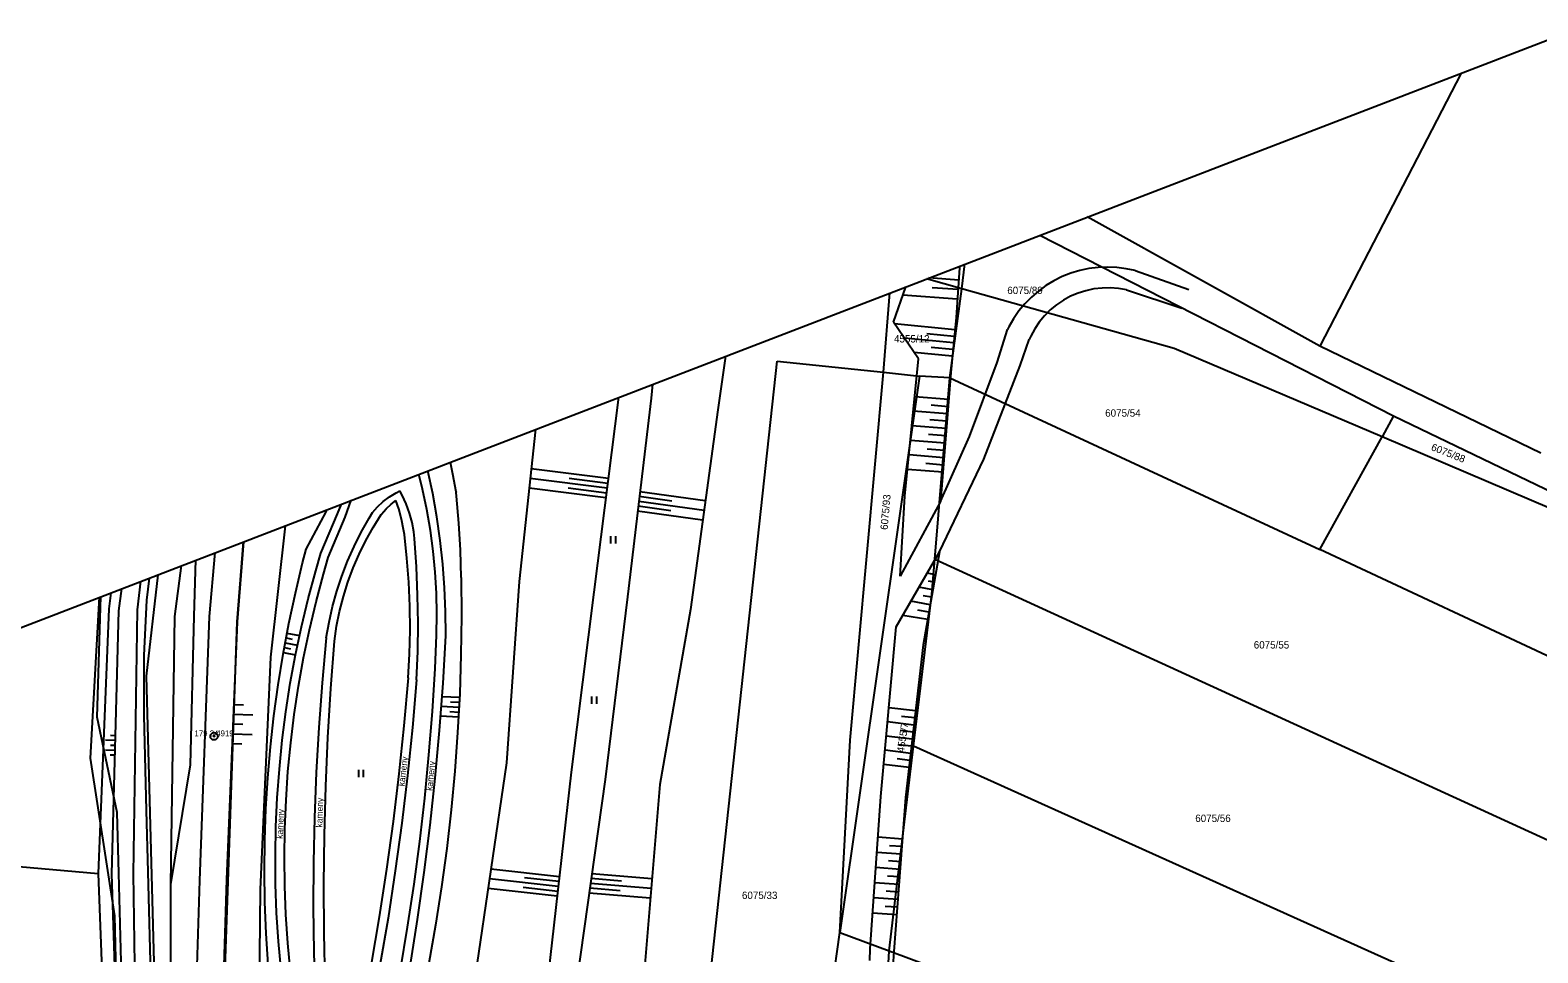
# Model space of a CAD drawing. Extents: x -540150 to -533593, y -1185082 to -1180066.
# Drawn here: x -534485 to -534330.8, y -1182158.7 to -1182064.4 of the extents above; entities that cross this region are included whole.
import ezdxf

# ---------------------------------------------------------------- set-up
doc = ezdxf.new("R2010")
doc.units = 0
for name, color, linetype in [('KN_HRAN_PARCEL', 7, 'Continuous'), ('KN_PARC_Č', 7, 'Continuous'), ('rámeček', 7, 'Continuous'), ('Vrstva 11', 7, 'Continuous'), ('Vrstva 14', 7, 'Continuous'), ('Vrstva 15', 7, 'Continuous'), ('Vrstva 21', 7, 'Continuous'), ('Vrstva 22', 7, 'Continuous'), ('Vrstva 23', 7, 'Continuous'), ('Vrstva 36', 7, 'Continuous'), ('Vrstva 40', 7, 'Continuous')]:
    doc.layers.add(name, color=color, linetype=linetype)

msp = doc.modelspace()

# ---------------------------------------------------------------- linework, layer by layer
at = {"layer": 'KN_HRAN_PARCEL'}
for p, q in [((-534338.67, -1182068.76), (-534353.12, -1182096.67)), ((-534353.12, -1182096.67), (-534376.9, -1182083.46)), ((-534381.77, -1182085.33), (-534345.6, -1182103.8)), ((-534389.74, -1182090.8), (-534389.41, -1182088.27)), ((-534389.74, -1182090.8), (-534393.35, -1182089.79)), ((-534397.75, -1182099.34), (-534397.08, -1182091.22)), ((-534390.94, -1182099.91), (-534389.74, -1182090.8)), ((-534368.01, -1182096.89), (-534389.74, -1182090.8)), ((-534346.75, -1182105.94), (-534368.01, -1182096.89)), ((-534330.52, -1182107.6), (-534353.12, -1182096.67)), ((-534421.78, -1182219.25), (-534408.62, -1182098.2)), ((-534408.62, -1182098.2), (-534397.75, -1182099.34)), ((-534394.07, -1182099.73), (-534402.19, -1182156.59)), ((-534401.14, -1182136.92), (-534397.75, -1182099.34)), ((-534397.75, -1182099.34), (-534394.07, -1182099.73)), ((-534390.94, -1182099.91), (-534394.07, -1182099.73)), ((-534392.5, -1182118.43), (-534390.94, -1182099.91)), ((-534390.94, -1182099.91), (-534353.11, -1182117.43)), ((-534345.6, -1182103.8), (-534346.75, -1182105.94)), ((-534345.6, -1182103.8), (-534297.05, -1182127.1)), ((-534353.11, -1182117.43), (-534346.75, -1182105.94)), ((-534297.05, -1182127.1), (-534346.75, -1182105.94)), ((-534463.84, -1182124.82), (-534463.18, -1182116.65)), ((-534304.75, -1182140.08), (-534353.11, -1182117.43)), ((-534392.8, -1182121.99), (-534392.5, -1182118.43)), ((-534392.5, -1182118.43), (-534313.37, -1182154.66)), ((-534471.94, -1182120.02), (-534473.12, -1182130.38)), ((-534472.83, -1182120.36), (-534473.1, -1182122.61)), ((-534478.83, -1182138.77), (-534477.9, -1182122.31)), ((-534478.13, -1182134.57), (-534477.75, -1182122.25)), ((-534394.66, -1182137.52), (-534392.8, -1182121.99)), ((-534473.1, -1182122.61), (-534473.37, -1182128.28)), ((-534467.2, -1182221.65), (-534463.84, -1182124.82)), ((-534473.37, -1182128.28), (-534473.38, -1182134.39)), ((-534473.12, -1182130.38), (-534471.33, -1182197.65)), ((-534476.08, -1182144.3), (-534478.13, -1182134.57)), ((-534473.38, -1182134.39), (-534473.13, -1182144.1)), ((-534402.19, -1182156.59), (-534401.14, -1182136.92)), ((-534397.17, -1182158.45), (-534394.66, -1182137.52)), ((-534322.45, -1182170.03), (-534394.66, -1182137.52)), ((-534476.33, -1182154.87), (-534478.83, -1182138.77)), ((-534475.92, -1182150.5), (-534476.08, -1182144.3)), ((-534473.13, -1182144.1), (-534472.97, -1182150.37)), ((-534474.95, -1182187.03), (-534475.92, -1182150.5)), ((-534472.97, -1182150.37), (-534472, -1182187.11)), ((-534475.48, -1182192.02), (-534476.33, -1182154.87)), ((-534403.25, -1182164.02), (-534402.19, -1182156.59)), ((-534402.19, -1182156.59), (-534397.17, -1182158.45)), ((-534401.4, -1182237.87), (-534397.17, -1182158.45)), ((-534397.17, -1182158.45), (-534367.87, -1182169.3))]:
    msp.add_line(p, q, dxfattribs=at)
at = {"layer": 'rámeček'}
msp.add_lwpolyline([(-534575.19, -1182159.73), (-533800.51, -1181861.77), (-533697.49, -1182129.64), (-534472.16, -1182427.6)], close=True, dxfattribs=at)
at = {"layer": 'Vrstva 11'}
for p, q in [((-534372.01, -1182088.95), (-534366.52, -1182090.86)), ((-534372.9, -1182090.92), (-534367.22, -1182092.77)), ((-534386.1, -1182098.35), (-534385.05, -1182094.96)), ((-534383.78, -1182098.65), (-534382.84, -1182095.97)), ((-534388.93, -1182105.91), (-534386.1, -1182098.35)), ((-534387.47, -1182108.2), (-534383.78, -1182098.65)), ((-534391.91, -1182112.55), (-534388.93, -1182105.91)), ((-534392.02, -1182117.68), (-534387.47, -1182108.2)), ((-534391.91, -1182112.55), (-534396.03, -1182120.17)), ((-534396.45, -1182125.34), (-534392.02, -1182117.68)), ((-534470.19, -1182124.28), (-534469.5, -1182119.08)), ((-534474.03, -1182123.59), (-534473.68, -1182120.69)), ((-534474.41, -1182150.58), (-534474.03, -1182123.59)), ((-534470.59, -1182151.67), (-534470.19, -1182124.28)), ((-534454.24, -1182131.65), (-534453.88, -1182126.8)), ((-534458.39, -1182131.11), (-534457.86, -1182128.21)), ((-534459.73, -1182142.8), (-534459.51, -1182139.87)), ((-534444.1, -1182145.62), (-534443.58, -1182140.79)), ((-534473.86, -1182191.58), (-534474.41, -1182150.58)), ((-534448.55, -1182150.1), (-534449.3, -1182154.96)), ((-534470.69, -1182191.34), (-534470.59, -1182151.67)), ((-534454.93, -1182156.64), (-534454.96, -1182151.64)), ((-534454.83, -1182161.63), (-534454.93, -1182156.64))]:
    msp.add_line(p, q, dxfattribs=at)
for points in [[(-534372.01, -1182088.95), (-534372.94, -1182088.75), (-534373.88, -1182088.63), (-534374.84, -1182088.59), (-534375.79, -1182088.63), (-534376.73, -1182088.74), (-534377.66, -1182088.94), (-534378.57, -1182089.21), (-534379.46, -1182089.56), (-534380.31, -1182089.99), (-534381.13, -1182090.48)], [(-534381.13, -1182090.48), (-534381.9, -1182091.04), (-534382.62, -1182091.66), (-534383.28, -1182092.34), (-534383.89, -1182093.07), (-534384.43, -1182093.86), (-534384.91, -1182094.68), (-534385.05, -1182094.96)], [(-534372.9, -1182090.92), (-534373.72, -1182090.78), (-534374.56, -1182090.71), (-534375.39, -1182090.73), (-534376.22, -1182090.82), (-534377.04, -1182091), (-534377.84, -1182091.25), (-534378.61, -1182091.57), (-534379.35, -1182091.97), (-534380.04, -1182092.44), (-534380.69, -1182092.97), (-534381.28, -1182093.56)], [(-534381.28, -1182093.56), (-534381.81, -1182094.2), (-534382.28, -1182094.89), (-534382.69, -1182095.63), (-534382.84, -1182095.97)], [(-534443.07, -1182116.52), (-534443.41, -1182114.12), (-534443.83, -1182111.73), (-534444.33, -1182109.4)], [(-534453.56, -1182113.8), (-534453.17, -1182112.8)], [(-534449.07, -1182113.82), (-534448.6, -1182113.29), (-534448.08, -1182112.81), (-534447.59, -1182112.44)], [(-534446.8, -1182115.4), (-534447.01, -1182114.34), (-534447.29, -1182113.29), (-534447.59, -1182112.44)], [(-534455.79, -1182119.63), (-534455.27, -1182117.83), (-534453.56, -1182113.8)], [(-534451.36, -1182117.91), (-534450.67, -1182116.53), (-534449.92, -1182115.18), (-534449.1, -1182113.87), (-534449.07, -1182113.82)], [(-534446.28, -1182120.78), (-534446.47, -1182118.34), (-534446.73, -1182115.91), (-534446.8, -1182115.4)], [(-534442.49, -1182126.19), (-534442.51, -1182123.77), (-534442.62, -1182121.35), (-534442.8, -1182118.93), (-534443.07, -1182116.52)], [(-534453.88, -1182126.8), (-534453.65, -1182125.27), (-534453.35, -1182123.76), (-534452.96, -1182122.26), (-534452.5, -1182120.78), (-534451.97, -1182119.33), (-534451.36, -1182117.91)], [(-534457.86, -1182128.21), (-534457.25, -1182125.33), (-534456.56, -1182122.47), (-534455.79, -1182119.63)], [(-534446.34, -1182130.56), (-534446.2, -1182128.12), (-534446.15, -1182125.67), (-534446.18, -1182123.23), (-534446.28, -1182120.78)], [(-534442.77, -1182131.11), (-534442.49, -1182126.26), (-534442.49, -1182126.19)], [(-534459.51, -1182139.87), (-534459.22, -1182136.94), (-534458.85, -1182134.02), (-534458.39, -1182131.11)], [(-534446.34, -1182130.56), (-534446.77, -1182135.46), (-534447.28, -1182140.35)], [(-534443.58, -1182140.79), (-534443.14, -1182135.95), (-534442.77, -1182131.11)], [(-534454.76, -1182141.64), (-534454.54, -1182136.64), (-534454.24, -1182131.65)], [(-534447.28, -1182140.35), (-534447.88, -1182145.23), (-534448.55, -1182150.1)], [(-534454.96, -1182151.64), (-534454.9, -1182146.64), (-534454.76, -1182141.64)], [(-534459.89, -1182151.63), (-534459.92, -1182148.69), (-534459.86, -1182145.74), (-534459.73, -1182142.8)], [(-534445.38, -1182155.26), (-534444.7, -1182150.45), (-534444.1, -1182145.62)], [(-534459.34, -1182160.44), (-534459.6, -1182157.51), (-534459.79, -1182154.57), (-534459.89, -1182151.63)], [(-534449.3, -1182154.96), (-534450.13, -1182159.81), (-534451.04, -1182164.64)], [(-534446.98, -1182164.84), (-534446.14, -1182160.06), (-534445.38, -1182155.26)]]:
    msp.add_lwpolyline(points, dxfattribs=at)
at = {"layer": 'Vrstva 14'}
for p, q in [((-534389.95, -1182088.67), (-534390.32, -1182093.74)), ((-534389.92, -1182088.47), (-534389.95, -1182088.67)), ((-534396.72, -1182094.22), (-534395.46, -1182090.6)), ((-534394.17, -1182097.95), (-534396.72, -1182094.22)), ((-534390.32, -1182093.74), (-534390.86, -1182099.36)), ((-534413.89, -1182097.69), (-534414.69, -1182103.18)), ((-534395.54, -1182111.99), (-534394.17, -1182097.95)), ((-534421.36, -1182100.56), (-534421.51, -1182101.97)), ((-534390.86, -1182099.36), (-534391.91, -1182112.55)), ((-534424.82, -1182101.89), (-534427.35, -1182121.81)), ((-534421.51, -1182101.97), (-534423.93, -1182122.27)), ((-534414.69, -1182103.18), (-534417.48, -1182123.56)), ((-534433.32, -1182105.16), (-534434.98, -1182120.7)), ((-534396.03, -1182120.17), (-534395.54, -1182111.99)), ((-534456.77, -1182117.42), (-534454.74, -1182113.59)), ((-534458.92, -1182115.01), (-534460.41, -1182128.45)), ((-534463.18, -1182116.65), (-534463.84, -1182124.82)), ((-534392.02, -1182117.68), (-534393.67, -1182127.19)), ((-534468.22, -1182124.24), (-534468.04, -1182118.51)), ((-534466.65, -1182124.29), (-534466.08, -1182117.76)), ((-534434.98, -1182120.7), (-534436.28, -1182139.23)), ((-534476.73, -1182121.86), (-534476.93, -1182123.52)), ((-534475.93, -1182123.71), (-534475.62, -1182121.43)), ((-534427.35, -1182121.81), (-534429.68, -1182140.2)), ((-534423.93, -1182122.27), (-534426.2, -1182140.93)), ((-534476.93, -1182123.52), (-534478.05, -1182150.54)), ((-534476.64, -1182150.59), (-534475.93, -1182123.71)), ((-534417.48, -1182123.56), (-534420.61, -1182141.47)), ((-534468.59, -1182139.45), (-534468.22, -1182124.24)), ((-534467.64, -1182151.25), (-534466.65, -1182124.29)), ((-534463.84, -1182124.82), (-534464.9, -1182151.16)), ((-534459.13, -1182128.13), (-534458.54, -1182125.01)), ((-534398, -1182142.69), (-534396.45, -1182125.34)), ((-534460.41, -1182128.45), (-534461.47, -1182152.19)), ((-534393.67, -1182127.19), (-534395.48, -1182142.79)), ((-534457.55, -1182131.4), (-534457.03, -1182128.52)), ((-534441.28, -1182136.14), (-534441.57, -1182140.09)), ((-534460.7, -1182140.77), (-534460.43, -1182137.6)), ((-534436.28, -1182139.23), (-534439.48, -1182161.02)), ((-534470.59, -1182151.67), (-534468.59, -1182139.45)), ((-534458.83, -1182143.04), (-534458.63, -1182140.12)), ((-534429.68, -1182140.2), (-534432.02, -1182160.93)), ((-534426.2, -1182140.93), (-534429.08, -1182161.48)), ((-534420.61, -1182141.47), (-534422.28, -1182161.47)), ((-534445.15, -1182147.28), (-534444.64, -1182142.85)), ((-534399.11, -1182158.23), (-534398, -1182142.69)), ((-534395.48, -1182142.79), (-534396.67, -1182158.5)), ((-534455.92, -1182144.81), (-534456.02, -1182149.4)), ((-534442.39, -1182147.98), (-534442.92, -1182151.9)), ((-534478.05, -1182150.54), (-534476.41, -1182191.6)), ((-534475.35, -1182191.71), (-534476.64, -1182150.59)), ((-534468.92, -1182191.14), (-534467.64, -1182151.25)), ((-534464.9, -1182151.16), (-534466.13, -1182191.01)), ((-534447.66, -1182150.26), (-534448.4, -1182155.11)), ((-534461.47, -1182152.19), (-534461.64, -1182169.25)), ((-534455.99, -1182158.59), (-534455.85, -1182163.18)), ((-534399.13, -1182159.42), (-534399.11, -1182158.23)), ((-534396.67, -1182158.5), (-534396.77, -1182160.01))]:
    msp.add_line(p, q, dxfattribs=at)
for points in [[(-534443.78, -1182117.61), (-534444.06, -1182115.49), (-534444.43, -1182113.37), (-534444.87, -1182111.27), (-534445.25, -1182109.75)], [(-534442.06, -1182108.52), (-534441.79, -1182109.7), (-534441.45, -1182111.52), (-534441.43, -1182111.62)], [(-534449.98, -1182113.66), (-534449.46, -1182113.07), (-534448.88, -1182112.53), (-534448.25, -1182112.06), (-534447.57, -1182111.65), (-534447.18, -1182111.45)], [(-534445.76, -1182115.64), (-534445.94, -1182114.67), (-534446.2, -1182113.72), (-534446.54, -1182112.79), (-534446.95, -1182111.89), (-534447.18, -1182111.45)], [(-534452.77, -1182114.14), (-534452.17, -1182112.41)], [(-534440.92, -1182120.29), (-534441, -1182117.52), (-534441.15, -1182114.75), (-534441.39, -1182111.99), (-534441.43, -1182111.62)], [(-534455, -1182119.97), (-534454.51, -1182118.27), (-534452.77, -1182114.14)], [(-534454.74, -1182113.59), (-534454.65, -1182113.37)], [(-534451.87, -1182117.12), (-534451.14, -1182115.66), (-534450.33, -1182114.24), (-534449.98, -1182113.66)], [(-534445.37, -1182122.1), (-534445.49, -1182119.21), (-534445.7, -1182116.33), (-534445.76, -1182115.64)], [(-534458.54, -1182125.01), (-534457.87, -1182121.89), (-534457.13, -1182118.8), (-534456.77, -1182117.42)], [(-534454.71, -1182126.48), (-534454.43, -1182124.87), (-534454.07, -1182123.28), (-534453.63, -1182121.7), (-534453.12, -1182120.15), (-534452.53, -1182118.62), (-534451.87, -1182117.12)], [(-534443.44, -1182126.18), (-534443.4, -1182124.04), (-534443.45, -1182121.89), (-534443.58, -1182119.75), (-534443.78, -1182117.61)], [(-534457.03, -1182128.52), (-534456.43, -1182125.65), (-534455.75, -1182122.8), (-534455, -1182119.97)], [(-534440.92, -1182120.29), (-534440.89, -1182124.26), (-534440.94, -1182128.22)], [(-534445.48, -1182130.75), (-534445.36, -1182127.87), (-534445.33, -1182124.98), (-534445.37, -1182122.1)], [(-534454.71, -1182126.48), (-534455.13, -1182131.06), (-534455.47, -1182135.64)], [(-534443.86, -1182134.01), (-534443.59, -1182129.59), (-534443.44, -1182126.18)], [(-534460.43, -1182137.6), (-534460.07, -1182134.43), (-534459.64, -1182131.28), (-534459.13, -1182128.13)], [(-534440.94, -1182128.22), (-534441.07, -1182132.18), (-534441.28, -1182136.14)], [(-534458.63, -1182140.12), (-534458.35, -1182137.21), (-534457.99, -1182134.3), (-534457.55, -1182131.4)], [(-534445.48, -1182130.75), (-534445.9, -1182135.64), (-534446.41, -1182140.52)], [(-534444.64, -1182142.85), (-534444.21, -1182138.43), (-534443.86, -1182134.01)], [(-534455.47, -1182135.64), (-534455.74, -1182140.22), (-534455.92, -1182144.81)], [(-534461.04, -1182150.31), (-534461.01, -1182147.13), (-534460.89, -1182143.95), (-534460.7, -1182140.77)], [(-534446.41, -1182140.52), (-534446.99, -1182145.4), (-534447.66, -1182150.26)], [(-534441.57, -1182140.09), (-534441.94, -1182144.04), (-534442.39, -1182147.98)], [(-534458.96, -1182151.83), (-534459, -1182148.9), (-534458.96, -1182145.97), (-534458.83, -1182143.04)], [(-534446.4, -1182156.03), (-534445.73, -1182151.65), (-534445.15, -1182147.28)], [(-534456.02, -1182149.4), (-534456.05, -1182154), (-534455.99, -1182158.59)], [(-534460.66, -1182159.85), (-534460.87, -1182156.68), (-534460.99, -1182153.49), (-534461.04, -1182150.31)], [(-534458.37, -1182160.59), (-534458.65, -1182157.68), (-534458.84, -1182154.75), (-534458.96, -1182151.83)], [(-534442.92, -1182151.9), (-534443.53, -1182155.82), (-534444.22, -1182159.72)], [(-534448.4, -1182155.11), (-534449.22, -1182159.95), (-534450.12, -1182164.77)], [(-534447.97, -1182164.76), (-534447.14, -1182160.4), (-534446.4, -1182156.03)]]:
    msp.add_lwpolyline(points, dxfattribs=at)
at = {"layer": 'Vrstva 15'}
for p, q in [((-534390.04, -1182089.91), (-534393.09, -1182089.69)), ((-534390.19, -1182091.85), (-534395.76, -1182091.44)), ((-534390.11, -1182090.88), (-534392.77, -1182090.69)), ((-534390.44, -1182094.99), (-534396.6, -1182094.4)), ((-534390.57, -1182096.34), (-534395.6, -1182095.85)), ((-534390.51, -1182095.67), (-534393.3, -1182095.4)), ((-534390.7, -1182097.68), (-534394.61, -1182097.3)), ((-534390.64, -1182097.01), (-534392.87, -1182096.79)), ((-534391.08, -1182102.1), (-534394.55, -1182101.83)), ((-534391.2, -1182103.59), (-534394.69, -1182103.31)), ((-534391.14, -1182102.85), (-534392.88, -1182102.71)), ((-534391.32, -1182105.08), (-534394.84, -1182104.8)), ((-534391.26, -1182104.34), (-534393.01, -1182104.2)), ((-534391.44, -1182106.57), (-534394.98, -1182106.29)), ((-534391.38, -1182105.83), (-534393.14, -1182105.69)), ((-534391.56, -1182108.06), (-534395.13, -1182107.78)), ((-534391.5, -1182107.32), (-534393.27, -1182107.18)), ((-534425.87, -1182110.2), (-534433.75, -1182109.2)), ((-534391.67, -1182109.55), (-534395.27, -1182109.27)), ((-534391.61, -1182108.81), (-534393.41, -1182108.67)), ((-534426.12, -1182112.18), (-534433.97, -1182111.19)), ((-534426, -1182111.19), (-534433.86, -1182110.19)), ((-534426.06, -1182111.69), (-534429.99, -1182111.19)), ((-534425.94, -1182110.7), (-534429.87, -1182110.2)), ((-534419.49, -1182113.49), (-534422.83, -1182113.03)), ((-534416.09, -1182113.45), (-534422.77, -1182112.54)), ((-534419.37, -1182112.5), (-534422.71, -1182112.04)), ((-534415.96, -1182112.46), (-534422.65, -1182111.54)), ((-534416.23, -1182114.44), (-534422.89, -1182113.53)), ((-534392.43, -1182120.02), (-534393.29, -1182119.87)), ((-534392.56, -1182120.79), (-534393.13, -1182120.69)), ((-534392.69, -1182121.55), (-534394.12, -1182121.3)), ((-534392.82, -1182122.31), (-534393.68, -1182122.17)), ((-534392.96, -1182123.08), (-534394.94, -1182122.73)), ((-534393.09, -1182123.84), (-534394.22, -1182123.65)), ((-534393.22, -1182124.61), (-534395.77, -1182124.17)), ((-534458.82, -1182126.48), (-534458.19, -1182126.6)), ((-534458.73, -1182125.99), (-534457.45, -1182126.23)), ((-534459.1, -1182127.95), (-534457.86, -1182128.19)), ((-534459, -1182127.46), (-534458.38, -1182127.58)), ((-534458.91, -1182126.97), (-534457.66, -1182127.21)), ((-534441.09, -1182132.58), (-534442.87, -1182132.49)), ((-534441.12, -1182133.08), (-534442.01, -1182133.03)), ((-534464.22, -1182134.26), (-534462.22, -1182134.34)), ((-534464.18, -1182133.27), (-534463.18, -1182133.31)), ((-534441.2, -1182134.58), (-534443.02, -1182134.48)), ((-534441.15, -1182133.58), (-534442.94, -1182133.48)), ((-534441.17, -1182134.08), (-534442.08, -1182134.03)), ((-534394.45, -1182133.93), (-534397.19, -1182133.61)), ((-534394.54, -1182134.65), (-534395.9, -1182134.5)), ((-534464.26, -1182135.26), (-534463.26, -1182135.3)), ((-534394.62, -1182135.38), (-534397.32, -1182135.06)), ((-534394.7, -1182136.1), (-534396.04, -1182135.94)), ((-534476.28, -1182136.97), (-534477.28, -1182136.94)), ((-534476.29, -1182137.47), (-534476.79, -1182137.46)), ((-534476.27, -1182136.47), (-534476.76, -1182136.46)), ((-534464.34, -1182137.26), (-534463.34, -1182137.3)), ((-534464.3, -1182136.26), (-534462.3, -1182136.34)), ((-534394.79, -1182136.82), (-534397.45, -1182136.51)), ((-534394.87, -1182137.54), (-534396.19, -1182137.39)), ((-534476.3, -1182137.97), (-534477.3, -1182137.94)), ((-534476.32, -1182138.47), (-534476.82, -1182138.46)), ((-534394.96, -1182138.27), (-534397.58, -1182137.96)), ((-534395.04, -1182138.99), (-534396.34, -1182138.84)), ((-534395.13, -1182139.71), (-534397.71, -1182139.41)), ((-534395.8, -1182147.03), (-534398.3, -1182146.84)), ((-534395.92, -1182148.58), (-534398.41, -1182148.39)), ((-534395.86, -1182147.8), (-534397.11, -1182147.71)), ((-534396.04, -1182150.13), (-534398.52, -1182149.94)), ((-534395.98, -1182149.35), (-534397.22, -1182149.26)), ((-534431, -1182151.88), (-534438.02, -1182151.08)), ((-534430.88, -1182150.88), (-534437.87, -1182150.09)), ((-534430.94, -1182151.38), (-534434.44, -1182150.98)), ((-534421.49, -1182152.08), (-534427.69, -1182151.56)), ((-534424.54, -1182151.32), (-534427.62, -1182151.06)), ((-534421.41, -1182151.08), (-534427.55, -1182150.57)), ((-534396.16, -1182151.68), (-534398.63, -1182151.49)), ((-534396.1, -1182150.9), (-534397.33, -1182150.81)), ((-534431.11, -1182152.87), (-534438.16, -1182152.07)), ((-534431.05, -1182152.37), (-534434.57, -1182151.97)), ((-534421.58, -1182153.07), (-534427.83, -1182152.55)), ((-534424.65, -1182152.31), (-534427.76, -1182152.05)), ((-534396.27, -1182153.22), (-534398.74, -1182153.04)), ((-534396.21, -1182152.45), (-534397.45, -1182152.36)), ((-534396.39, -1182154.77), (-534398.85, -1182154.59)), ((-534396.33, -1182154), (-534397.56, -1182153.91))]:
    msp.add_line(p, q, dxfattribs=at)
at = {"layer": 'Vrstva 21'}
for radius in [0.375, 0.05]:
    msp.add_circle((-534466.19, -1182136.53), radius, dxfattribs=at)
at = {"layer": 'Vrstva 23'}
msp.add_line((-534493.84, -1182149.16), (-534478.05, -1182150.54), dxfattribs=at)
at = {"layer": 'Vrstva 36'}
for p, q in [((-534425.62, -1182116.84), (-534425.62, -1182116.09)), ((-534425.12, -1182116.84), (-534425.12, -1182116.09)), ((-534427.56, -1182133.2), (-534427.56, -1182132.45)), ((-534427.06, -1182133.2), (-534427.06, -1182132.45)), ((-534451.39, -1182140.72), (-534451.39, -1182139.97)), ((-534450.89, -1182140.72), (-534450.89, -1182139.97))]:
    msp.add_line(p, q, dxfattribs=at)

# ---------------------------------------------------------------- texts
at = {"layer": 'KN_PARC_Č'}
for s, p in [('6075/89', (-534385.08, -1182091.34)), ('4555/12', (-534396.66, -1182096.29)), ('6075/54', (-534375.07, -1182103.87)), ('6075/55', (-534359.88, -1182127.56)), ('6075/56', (-534365.86, -1182145.28)), ('6075/33', (-534412.21, -1182153.15))]:
    msp.add_text(s, height=0.75, dxfattribs=at).set_placement(p)
for s, rotation, p in [('6075/88', 338.5122, (-534341.81, -1182107.27)), ('6075/93', 85, (-534397.32, -1182115.46)), ('4555/7', 81, (-534395.65, -1182138.22))]:
    msp.add_text(s, height=0.75, rotation=rotation, dxfattribs=at).set_placement(p)
at = {"layer": 'Vrstva 22'}
msp.add_text('179 34 ', height=0.6, dxfattribs=at).set_placement((-534468.19, -1182136.53))
at = {"layer": 'Vrstva 23'}
msp.add_text(' 4919', height=0.6, dxfattribs=at).set_placement((-534466.19, -1182136.53))
at = {"layer": 'Vrstva 40'}
for rotation, p in [(83.7209, (-534446.71, -1182141.66)), (84.6004, (-534443.87, -1182142.12)), (88.232, (-534455.12, -1182145.86)), (87.4774, (-534459.16, -1182147.01))]:
    msp.add_text('kameny', height=0.65, rotation=rotation, dxfattribs=at).set_placement(p)

doc.saveas('drawing.dxf')
